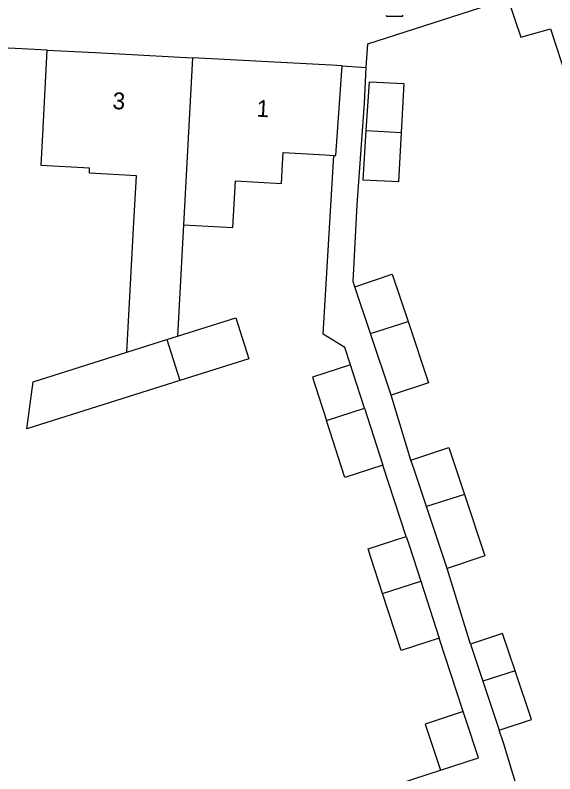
# Model space of a CAD drawing. Extents: x 159377 to 159983, y 382996 to 383595.
# Drawn here: x 159530.89 to 159562.92, y 383240.69 to 383285.73 of the extents above; entities that cross this region are included whole.
import ezdxf

# ---------------------------------------------------------------- set-up
doc = ezdxf.new("R2010")
doc.units = 0
for name, color, linetype in [('IMGEO_Brandkraan', 7, 'Continuous'), ('IMGEO_Muur', 7, 'Continuous'), ('IMGEO_Pand', 7, 'Continuous'), ('IMGEO_Pand_nummerreeks', 7, 'Continuous'), ('IMGEO_Voetpad_open', 7, 'Continuous')]:
    doc.layers.add(name, color=color, linetype=linetype)

msp = doc.modelspace()

# ---------------------------------------------------------------- linework, layer by layer
at = {"layer": 'IMGEO_Brandkraan'}
msp.add_line((159553.834, 383285.661), (159552.982, 383285.661), dxfattribs=at)
msp.add_lwpolyline([(159553.834, 383285.661), (159552.982, 383285.661)], dxfattribs=at)
for centre, start, end in [((159552.984, 383285.737), 181.552, 268.448), ((159552.984, 383285.737), 181.552, 268.448), ((159553.832, 383285.737), 271.552, 358.448), ((159553.832, 383285.737), 271.552, 358.448)]:
    msp.add_arc(centre, 0.0765, start, end, dxfattribs=at)
at = {"layer": 'IMGEO_Muur'}
msp.add_lwpolyline([(159551.828, 383284.03), (159560.137, 383286.727)], dxfattribs=at)
at = {"layer": 'IMGEO_Pand'}
for points in [[(159560.137, 383286.727), (159560.895, 383284.428), (159562.668, 383284.918), (159563.625, 383281.952)], [(159537.528, 383265.733), (159537.943, 383273.44), (159538.092, 383276.205), (159535.297, 383276.354), (159535.313, 383276.657), (159532.441, 383276.801), (159532.534, 383278.66), (159532.782, 383283.653)], [(159532.782, 383283.653), (159535.63, 383283.511), (159541.415, 383283.2)], [(159541.415, 383283.2), (159540.877, 383273.281)], [(159550.299, 383282.723), (159549.658, 383282.757), (159541.415, 383283.2)], [(159549.803, 383277.405), (159549.93, 383277.396), (159550.299, 383282.723)], [(159551.731, 383278.894), (159551.916, 383281.784), (159553.95, 383281.676), (159553.795, 383278.766)], [(159553.795, 383278.766), (159553.64, 383275.835), (159551.542, 383275.947), (159551.731, 383278.894)], [(159551.731, 383278.894), (159553.795, 383278.766)], [(159540.877, 383273.281), (159543.811, 383273.122), (159543.96, 383275.893), (159546.702, 383275.747), (159546.763, 383276.886), (159546.8, 383277.572), (159549.29, 383277.44), (159549.803, 383277.405)], [(159540.877, 383273.281), (159540.519, 383266.678)], [(159551.058, 383269.609), (159553.274, 383270.349), (159554.207, 383267.557)], [(159551.983, 383266.84), (159551.058, 383269.609)], [(159540.519, 383266.678), (159543.981, 383267.771), (159544.752, 383265.33), (159540.658, 383264.037)], [(159551.983, 383266.84), (159554.207, 383267.557)], [(159554.207, 383267.557), (159555.425, 383263.914), (159553.208, 383263.173)], [(159539.887, 383266.478), (159540.519, 383266.678)], [(159553.208, 383263.173), (159551.983, 383266.84)], [(159537.528, 383265.733), (159539.887, 383266.478)], [(159539.887, 383266.478), (159540.658, 383264.037)], [(159540.658, 383264.037), (159531.581, 383261.17), (159531.956, 383263.973), (159537.528, 383265.733)], [(159550.788, 383264.975), (159548.528, 383264.244), (159548.669, 383263.808), (159549.363, 383261.661)], [(159551.623, 383262.394), (159550.929, 383264.539), (159550.788, 383264.975)], [(159549.363, 383261.661), (159551.623, 383262.394)], [(159551.623, 383262.394), (159552.716, 383259.014)], [(159552.716, 383259.014), (159550.456, 383258.283), (159549.363, 383261.661)], [(159554.38, 383259.318), (159556.623, 383260.067), (159557.554, 383257.283)], [(159555.302, 383256.558), (159554.569, 383258.752), (159554.38, 383259.318)], [(159557.554, 383257.283), (159555.302, 383256.558)], [(159557.554, 383257.283), (159558.771, 383253.641), (159556.527, 383252.892)], [(159556.527, 383252.892), (159555.302, 383256.558)], [(159552.7, 383251.39), (159552.006, 383253.537), (159551.838, 383254.056), (159554.098, 383254.786)], [(159554.098, 383254.786), (159554.266, 383254.268), (159554.96, 383252.123)], [(159552.7, 383251.39), (159554.96, 383252.123)], [(159554.96, 383252.123), (159556.053, 383248.743)], [(159556.053, 383248.743), (159553.793, 383248.012), (159552.7, 383251.39)], [(159560.561, 383246.81), (159559.821, 383249.023), (159557.915, 383248.386)], [(159557.915, 383248.386), (159558.648, 383246.194)], [(159560.561, 383246.81), (159558.648, 383246.194)], [(159559.619, 383243.286), (159561.526, 383243.922), (159560.561, 383246.81)], [(159558.648, 383246.194), (159559.619, 383243.286)], [(159557.483, 383244.385), (159555.221, 383243.637), (159555.377, 383243.165), (159556.126, 383240.902)], [(159556.126, 383240.902), (159558.388, 383241.651), (159557.639, 383243.914), (159557.483, 383244.385)]]:
    msp.add_lwpolyline(points, dxfattribs=at)
at = {"layer": 'IMGEO_Voetpad_open'}
for points in [[(159551.732, 383282.634), (159551.828, 383284.03), (159560.137, 383286.727)], [(159532.782, 383283.653), (159531.284, 383283.727), (159529.246, 383283.829), (159519.728, 383280.725)], [(159550.299, 383282.723), (159551.732, 383282.634)], [(159551.058, 383269.609), (159550.955, 383269.916), (159551.198, 383274.469), (159551.619, 383280.505), (159551.732, 383282.634)], [(159550.788, 383264.975), (159550.455, 383266.005), (159549.175, 383266.804), (159549.803, 383277.405)], [(159554.38, 383259.318), (159553.208, 383263.173)], [(159554.098, 383254.786), (159552.716, 383259.014)], [(159557.915, 383248.386), (159556.527, 383252.892)], [(159557.483, 383244.385), (159556.053, 383248.743)], [(159561.026, 383238.725), (159559.873, 383242.526), (159559.619, 383243.286)], [(159532.035, 383233.068), (159556.126, 383240.902)]]:
    msp.add_lwpolyline(points, dxfattribs=at)

# ---------------------------------------------------------------- texts
at = {"layer": 'IMGEO_Pand_nummerreeks'}
for s, rotation, p in [('3', 356.9977, (159536.652, 383280.165)), ('1', 356.9232, (159545.2, 383279.712))]:
    msp.add_text(s, height=1, rotation=rotation, dxfattribs=at).set_placement(p)

doc.saveas('drawing.dxf')
